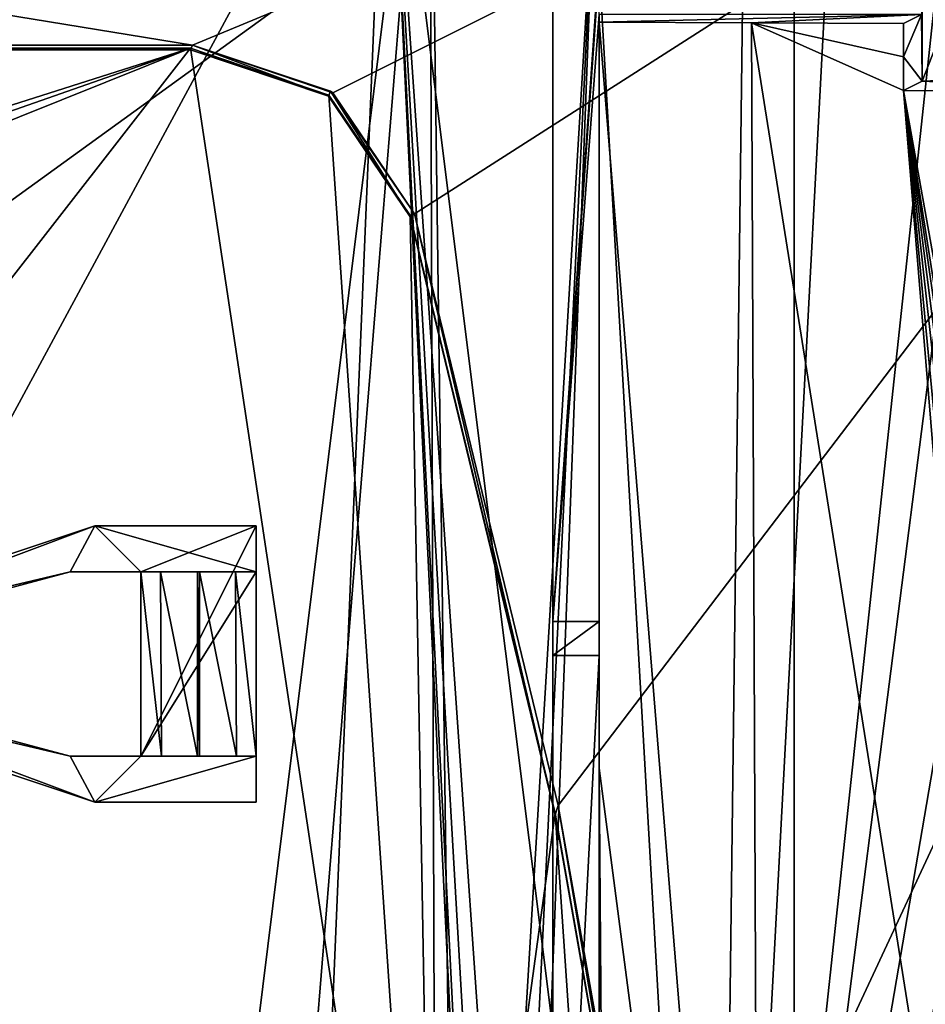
# Model space of a CAD drawing. Extents: x -250 to 250, y -430 to 356.
# Tile 514 of 656: x 192 to 211, y -397 to -376. Entities that reach past the tile are written whole.
import ezdxf

# ---------------------------------------------------------------- set-up
doc = ezdxf.new("R2010")
doc.units = 0
doc.header["$LTSCALE"] = 26.699852
for name, color, linetype in [('4398', 7, 'CONTINUOUS'), ('4406', 7, 'CONTINUOUS'), ('4413', 7, 'CONTINUOUS'), ('4488', 7, 'CONTINUOUS'), ('4584', 7, 'CONTINUOUS'), ('4590', 7, 'CONTINUOUS'), ('4620', 7, 'CONTINUOUS'), ('4668', 7, 'CONTINUOUS'), ('4700', 7, 'CONTINUOUS'), ('4703', 7, 'CONTINUOUS'), ('4763', 7, 'CONTINUOUS'), ('4844', 7, 'CONTINUOUS'), ('4905', 7, 'CONTINUOUS'), ('4935', 7, 'CONTINUOUS'), ('4958', 7, 'CONTINUOUS'), ('4983', 7, 'CONTINUOUS'), ('4985', 7, 'CONTINUOUS'), ('5006', 7, 'CONTINUOUS'), ('5012', 7, 'CONTINUOUS'), ('5047', 7, 'CONTINUOUS'), ('5052', 7, 'CONTINUOUS'), ('5059', 7, 'CONTINUOUS'), ('5094', 7, 'CONTINUOUS'), ('5235', 7, 'CONTINUOUS'), ('5236', 7, 'CONTINUOUS'), ('5237', 7, 'CONTINUOUS'), ('5238', 7, 'CONTINUOUS'), ('5239', 7, 'CONTINUOUS'), ('5240', 7, 'CONTINUOUS'), ('5241', 7, 'CONTINUOUS'), ('5242', 7, 'CONTINUOUS'), ('5243', 7, 'CONTINUOUS'), ('5244', 7, 'CONTINUOUS'), ('5245', 7, 'CONTINUOUS'), ('5246', 7, 'CONTINUOUS'), ('5247', 7, 'CONTINUOUS')]:
    doc.layers.add(name, color=color, linetype=linetype)

msp = doc.modelspace()

# ---------------------------------------------------------------- linework, layer by layer
at = {"layer": '4398', "color": 7, "linetype": 'CONTINUOUS'}
for points in [[(204.1, -374.2), (203.1, -374.2), (203.1, -388.574), (204.1, -374.2)], [(204.1, -374.4), (204.1, -374.2), (203.1, -388.574), (204.1, -374.4)], [(204.1, -375.4), (204.1, -374.4), (203.1, -388.574), (204.1, -375.4)], [(204.1, -388.574), (204.1, -375.4), (203.1, -388.574), (204.1, -388.574)]]:
    msp.add_3dface(points, dxfattribs=at)
at = {"layer": '4406', "color": 7, "linetype": 'CONTINUOUS'}
for points in [[(203.1, -389.316, -7.058), (203.1, -408.658, -5.025), (204.1, -389.316, -7.058), (203.1, -389.316, -7.058)], [(204.1, -389.316, -7.058), (203.1, -408.658, -5.025), (204.1, -407.958, -5.099), (204.1, -389.316, -7.058)]]:
    msp.add_3dface(points, dxfattribs=at)
at = {"layer": '4413', "color": 7, "linetype": 'CONTINUOUS'}
for points in [[(168.559, -368.512, -5.02), (193, -420.7, -9.32), (197.514, -416.2, -9.693), (168.559, -368.512, -5.02)], [(199.5, -368.7, -8.831), (168.559, -368.512, -5.02), (197.514, -416.2, -9.693), (199.5, -368.7, -8.831)], [(177.705, -420.514, -8.161), (193, -420.7, -9.32), (168.559, -368.512, -5.02), (177.705, -420.514, -8.161)], [(202, -420.7, -10.364), (199.5, -368.7, -8.831), (197.514, -416.2, -9.693), (202, -420.7, -10.364)], [(203.1, -420.654, -10.509), (199.5, -368.7, -8.831), (202.526, -421.188, -10.444), (203.1, -420.654, -10.509)], [(203.1, -397.423, -10.044), (203.1, -374.2, -9.591), (199.5, -368.7, -8.831), (203.1, -397.423, -10.044)], [(203.1, -420.654, -10.509), (203.1, -397.423, -10.044), (199.5, -368.7, -8.831), (203.1, -420.654, -10.509)], [(202.526, -421.188, -10.444), (199.5, -368.7, -8.831), (202.164, -421.65, -10.406), (202.526, -421.188, -10.444)], [(202.164, -421.65, -10.406), (199.5, -368.7, -8.831), (202, -420.7, -10.364), (202.164, -421.65, -10.406)]]:
    msp.add_3dface(points, dxfattribs=at)
at = {"layer": '4488', "color": 7, "linetype": 'CONTINUOUS'}
for points in [[(215.343, -376.681, 9.998), (211.108, -376.847, 0.485), (212.4, -376.856, 0), (215.343, -376.681, 9.998)], [(210.703, -377.05, -11.111), (215.92, -377.069, -12.235), (211.108, -376.847, 0.485), (210.703, -377.05, -11.111)], [(211.108, -376.847, 0.485), (215.92, -377.069, -12.235), (212.4, -376.856, 0), (211.108, -376.847, 0.485)]]:
    msp.add_3dface(points, dxfattribs=at)
at = {"layer": '4584', "color": 7, "linetype": 'CONTINUOUS'}
for points in [[(211.092, -375.4), (204.1, -375.571, -9.799), (207.405, -375.582, -10.429), (211.092, -375.4)], [(211.092, -375.4), (204.1, -375.4), (204.1, -375.571, -9.799), (211.092, -375.4)], [(210.704, -375.594, -11.095), (211.092, -375.4), (207.405, -375.582, -10.429), (210.704, -375.594, -11.095)]]:
    msp.add_3dface(points, dxfattribs=at)
at = {"layer": '4590', "color": 7, "linetype": 'CONTINUOUS'}
for points in [[(206.659, -419.108, -13.008), (209.427, -367.099, -12.771), (211.54, -373.595, -13.294), (206.659, -419.108, -13.008)], [(209.427, -367.099, -12.771), (206.659, -419.108, -13.008), (207.314, -367.144, -12.329), (209.427, -367.099, -12.771)], [(200.421, -367.317, -10.997), (171.94, -420.133, -9.913), (169.302, -368.374, -7.074), (200.421, -367.317, -10.997)], [(193.739, -421.236, -11.423), (171.94, -420.133, -9.913), (200.421, -367.317, -10.997), (193.739, -421.236, -11.423)], [(196.381, -417.09, -11.597), (193.739, -421.236, -11.423), (200.421, -367.317, -10.997), (196.381, -417.09, -11.597)], [(200.595, -418.669, -12.154), (196.381, -417.09, -11.597), (200.421, -367.317, -10.997), (200.595, -418.669, -12.154)], [(201.133, -420.065, -12.254), (200.595, -418.669, -12.154), (200.421, -367.317, -10.997), (201.133, -420.065, -12.254)], [(203.995, -372.44, -11.759), (201.133, -420.065, -12.254), (200.421, -367.317, -10.997), (203.995, -372.44, -11.759)], [(207.314, -367.144, -12.329), (206.659, -419.108, -13.008), (203.995, -372.44, -11.759), (207.314, -367.144, -12.329)], [(201.604, -421.595, -12.349), (201.133, -420.065, -12.254), (203.995, -372.44, -11.759), (201.604, -421.595, -12.349)], [(202.126, -421.617, -12.418), (201.604, -421.595, -12.349), (203.995, -372.44, -11.759), (202.126, -421.617, -12.418)], [(206.659, -419.108, -13.008), (202.126, -421.617, -12.418), (203.995, -372.44, -11.759), (206.659, -419.108, -13.008)], [(212.258, -375.354, -13.465), (206.659, -419.108, -13.008), (211.54, -373.595, -13.294), (212.258, -375.354, -13.465)], [(214.019, -376.096, -13.855), (206.659, -419.108, -13.008), (212.258, -375.354, -13.465), (214.019, -376.096, -13.855)], [(215.796, -376.097, -14.252), (206.659, -419.108, -13.008), (214.019, -376.096, -13.855), (215.796, -376.097, -14.252)], [(216.852, -417.694, -14.705), (206.659, -419.108, -13.008), (215.796, -376.097, -14.252), (216.852, -417.694, -14.705)]]:
    msp.add_3dface(points, dxfattribs=at)
at = {"layer": '4620', "color": 7, "linetype": 'CONTINUOUS'}
for points in [[(204.1, -388.574), (203.1, -388.574), (203.1, -389.316, -7.058), (204.1, -388.574)], [(204.1, -388.574), (203.1, -389.316, -7.058), (204.1, -389.316, -7.058), (204.1, -388.574)]]:
    msp.add_3dface(points, dxfattribs=at)
at = {"layer": '4668', "color": 7, "linetype": 'CONTINUOUS'}
for points in [[(211.108, -360.133, 0.485), (211.092, -375.4), (211.108, -376.847, 0.485), (211.108, -360.133, 0.485)], [(211.092, -375.4), (210.704, -375.594, -11.095), (210.704, -376.322, -11.103), (211.092, -375.4)], [(211.092, -375.4), (210.704, -376.322, -11.103), (211.108, -376.847, 0.485), (211.092, -375.4)], [(210.704, -376.322, -11.103), (210.703, -377.05, -11.111), (211.108, -376.847, 0.485), (210.704, -376.322, -11.103)]]:
    msp.add_3dface(points, dxfattribs=at)
at = {"layer": '4700', "color": 7, "linetype": 'CONTINUOUS'}
for points in [[(203.1, -374.2), (203.1, -374.2, -9.591), (203.1, -389.316, -7.058), (203.1, -374.2)], [(203.1, -374.2, -9.591), (203.1, -397.423, -10.044), (203.1, -389.316, -7.058), (203.1, -374.2, -9.591)], [(203.1, -388.574), (203.1, -374.2), (203.1, -389.316, -7.058), (203.1, -388.574)], [(203.1, -389.316, -7.058), (203.1, -397.423, -10.044), (203.1, -408.658, -7.422), (203.1, -389.316, -7.058)], [(203.1, -408.658, -5.025), (203.1, -389.316, -7.058), (203.1, -408.658, -7.422), (203.1, -408.658, -5.025)]]:
    msp.add_3dface(points, dxfattribs=at)
at = {"layer": '4703', "color": 7, "linetype": 'CONTINUOUS'}
for points in [[(211.108, -360.133, 0.485), (211.108, -376.847, 0.485), (211.688, -375.37, 4), (211.108, -360.133, 0.485)], [(211.108, -376.847, 0.485), (215.343, -376.681, 9.998), (211.688, -375.37, 4), (211.108, -376.847, 0.485)]]:
    msp.add_3dface(points, dxfattribs=at)
at = {"layer": '4763', "color": 7, "linetype": 'CONTINUOUS'}
for points in [[(204.1, -375.4), (204.1, -388.574), (204.1, -375.571, -9.799), (204.1, -375.4)], [(204.1, -375.571, -9.799), (204.1, -389.316, -7.058), (204.1, -391.76, -10.097), (204.1, -375.571, -9.799)], [(204.1, -388.574), (204.1, -389.316, -7.058), (204.1, -375.571, -9.799), (204.1, -388.574)], [(204.1, -389.316, -7.058), (204.1, -407.958, -5.099), (204.1, -391.76, -10.097), (204.1, -389.316, -7.058)], [(204.1, -391.76, -10.097), (204.1, -407.958, -5.099), (204.1, -407.958, -10.402), (204.1, -391.76, -10.097)]]:
    msp.add_3dface(points, dxfattribs=at)
at = {"layer": '4844', "color": 7, "linetype": 'CONTINUOUS'}
for points in [[(207.405, -375.582, -10.429), (204.1, -375.571, -9.799), (207.588, -418.466, -11.115), (207.405, -375.582, -10.429)], [(204.1, -375.571, -9.799), (204.1, -391.76, -10.097), (207.588, -418.466, -11.115), (204.1, -375.571, -9.799)], [(210.704, -375.594, -11.095), (207.405, -375.582, -10.429), (210.704, -376.322, -11.103), (210.704, -375.594, -11.095)], [(210.704, -376.322, -11.103), (207.405, -375.582, -10.429), (210.703, -377.05, -11.111), (210.704, -376.322, -11.103)], [(210.703, -377.05, -11.111), (207.405, -375.582, -10.429), (214, -417.078, -12.151), (210.703, -377.05, -11.111)], [(214, -417.078, -12.151), (207.405, -375.582, -10.429), (207.588, -418.466, -11.115), (214, -417.078, -12.151)], [(215.92, -377.069, -12.235), (210.703, -377.05, -11.111), (216.143, -407.442, -12.472), (215.92, -377.069, -12.235)], [(216.143, -407.442, -12.472), (210.703, -377.05, -11.111), (215.572, -408.014, -12.365), (216.143, -407.442, -12.472)], [(215.572, -408.014, -12.365), (210.703, -377.05, -11.111), (215, -407, -12.249), (215.572, -408.014, -12.365)], [(215, -407, -12.249), (210.703, -377.05, -11.111), (214.5, -407, -12.154), (215, -407, -12.249)], [(214.5, -407, -12.154), (210.703, -377.05, -11.111), (214, -407, -12.061), (214.5, -407, -12.154)], [(214, -407, -12.061), (210.703, -377.05, -11.111), (214, -412.042, -12.105), (214, -407, -12.061)], [(214, -412.042, -12.105), (210.703, -377.05, -11.111), (214, -417.078, -12.151), (214, -412.042, -12.105)], [(204.1, -391.76, -10.097), (204.226, -407.958, -10.421), (207.588, -418.466, -11.115), (204.1, -391.76, -10.097)], [(204.1, -391.76, -10.097), (204.1, -407.958, -10.402), (204.226, -407.958, -10.421), (204.1, -391.76, -10.097)]]:
    msp.add_3dface(points, dxfattribs=at)
at = {"layer": '4905', "color": 7, "linetype": 'CONTINUOUS'}
for points in [[(208.33, -367.134, -1.202), (208.33, -375.458, 13.716), (208.33, -421.902, 19.637), (208.33, -367.134, -1.202)], [(208.33, -423.469, 4.719), (208.33, -367.134, -1.202), (208.33, -421.902, 19.637), (208.33, -423.469, 4.719)], [(208.33, -375.458, 13.716), (208.33, -375.458, 14.755), (208.33, -421.902, 19.637), (208.33, -375.458, 13.716)]]:
    msp.add_3dface(points, dxfattribs=at)
at = {"layer": '4935', "color": 7, "linetype": 'CONTINUOUS'}
for points in [[(130.545, -367.134, -1.202), (208.33, -367.134, -1.202), (130.545, -423.469, 4.719), (130.545, -367.134, -1.202)], [(208.33, -367.134, -1.202), (208.33, -423.469, 4.719), (130.545, -423.469, 4.719), (208.33, -367.134, -1.202)]]:
    msp.add_3dface(points, dxfattribs=at)
at = {"layer": '4958', "color": 7, "linetype": 'CONTINUOUS'}
for points in [[(195.277, -376.066, 17.836), (119.183, -363.641, 16.53), (127.043, -376.066, 17.836), (195.277, -376.066, 17.836)], [(225.233, -363.641, 16.53), (119.183, -363.641, 16.53), (195.277, -376.066, 17.836), (225.233, -363.641, 16.53)], [(198.326, -377.103, 17.945), (225.233, -363.641, 16.53), (195.277, -376.066, 17.836), (198.326, -377.103, 17.945)], [(200.095, -379.729, 18.221), (225.233, -363.641, 16.53), (198.326, -377.103, 17.945), (200.095, -379.729, 18.221)], [(203.216, -392.566, 19.57), (225.233, -363.641, 16.53), (200.095, -379.729, 18.221), (203.216, -392.566, 19.57)], [(205.56, -405.862, 20.967), (225.233, -363.641, 16.53), (203.216, -392.566, 19.57), (205.56, -405.862, 20.967)], [(225.657, -423.53, 22.824), (225.233, -363.641, 16.53), (205.56, -405.862, 20.967), (225.657, -423.53, 22.824)]]:
    msp.add_3dface(points, dxfattribs=at)
at = {"layer": '4983', "color": 7, "linetype": 'CONTINUOUS'}
for points in [[(195.277, -376.066, 17.836), (127.043, -376.066, 17.836), (195.277, -376.066, 17.434), (195.277, -376.066, 17.836)], [(195.277, -376.066, 17.434), (127.043, -376.066, 17.836), (127.043, -376.066, 17.434), (195.277, -376.066, 17.434)]]:
    msp.add_3dface(points, dxfattribs=at)
at = {"layer": '4985', "color": 7, "linetype": 'CONTINUOUS'}
for points in [[(127, -376.135, 17.742), (178.469, -381.468, 18.303), (195.234, -376.135, 17.742), (127, -376.135, 17.742)], [(178.469, -381.468, 18.303), (179.176, -381.759, 18.334), (195.234, -376.135, 17.742), (178.469, -381.468, 18.303)], [(179.176, -381.759, 18.334), (179.469, -382.462, 18.407), (195.234, -376.135, 17.742), (179.176, -381.759, 18.334)], [(179.469, -382.462, 18.407), (179.469, -396.386, 19.871), (195.234, -376.135, 17.742), (179.469, -382.462, 18.407)], [(179.469, -396.386, 19.871), (200.567, -411.546, 21.464), (195.234, -376.135, 17.742), (179.469, -396.386, 19.871)], [(195.234, -376.135, 17.742), (200.567, -411.546, 21.464), (198.236, -377.149, 17.849), (195.234, -376.135, 17.742)], [(198.236, -377.149, 17.849), (200.567, -411.546, 21.464), (200.003, -379.761, 18.124), (198.236, -377.149, 17.849)], [(200.003, -379.761, 18.124), (200.567, -411.546, 21.464), (203.15, -392.738, 19.488), (200.003, -379.761, 18.124)], [(200.567, -411.546, 21.464), (204.304, -409.843, 21.285), (203.15, -392.738, 19.488), (200.567, -411.546, 21.464)], [(204.304, -409.843, 21.285), (205.467, -405.888, 20.87), (203.15, -392.738, 19.488), (204.304, -409.843, 21.285)], [(179.175, -397.089, 19.945), (200.567, -411.546, 21.464), (179.469, -396.386, 19.871), (179.175, -397.089, 19.945)]]:
    msp.add_3dface(points, dxfattribs=at)
at = {"layer": '5006', "color": 7, "linetype": 'CONTINUOUS'}
for points in [[(203.216, -392.566, 19.57), (200.095, -379.729, 18.221), (203.216, -392.566, 19.168), (203.216, -392.566, 19.57)], [(203.216, -392.566, 19.168), (200.095, -379.729, 18.221), (200.095, -379.729, 17.819), (203.216, -392.566, 19.168)], [(205.56, -405.862, 20.967), (203.216, -392.566, 19.57), (205.56, -405.862, 20.565), (205.56, -405.862, 20.967)], [(205.56, -405.862, 20.565), (203.216, -392.566, 19.57), (203.216, -392.566, 19.168), (205.56, -405.862, 20.565)]]:
    msp.add_3dface(points, dxfattribs=at)
at = {"layer": '5012', "color": 7, "linetype": 'CONTINUOUS'}
for points in [[(195.234, -376.166, 17.444), (195.234, -376.135, 17.742), (198.236, -377.149, 17.849), (195.234, -376.166, 17.444)], [(198.23, -377.176, 17.55), (195.234, -376.166, 17.444), (198.236, -377.149, 17.849), (198.23, -377.176, 17.55)], [(198.23, -377.176, 17.55), (198.236, -377.149, 17.849), (200.003, -379.761, 18.124), (198.23, -377.176, 17.55)], [(200.003, -379.792, 17.825), (198.23, -377.176, 17.55), (200.003, -379.761, 18.124), (200.003, -379.792, 17.825)]]:
    msp.add_3dface(points, dxfattribs=at)
at = {"layer": '5047', "color": 7, "linetype": 'CONTINUOUS'}
for points in [[(127.043, -376.066, 17.434), (127, -376.166, 17.444), (195.234, -376.166, 17.444), (127.043, -376.066, 17.434)], [(195.277, -376.066, 17.434), (127.043, -376.066, 17.434), (195.234, -376.166, 17.444), (195.277, -376.066, 17.434)], [(198.23, -377.176, 17.55), (195.277, -376.066, 17.434), (195.234, -376.166, 17.444), (198.23, -377.176, 17.55)], [(198.271, -377.062, 17.538), (195.277, -376.066, 17.434), (198.23, -377.176, 17.55), (198.271, -377.062, 17.538)], [(200.003, -379.792, 17.825), (198.271, -377.062, 17.538), (198.23, -377.176, 17.55), (200.003, -379.792, 17.825)], [(200.095, -379.729, 17.819), (198.271, -377.062, 17.538), (200.003, -379.792, 17.825), (200.095, -379.729, 17.819)], [(203.15, -392.77, 19.189), (200.095, -379.729, 17.819), (200.003, -379.792, 17.825), (203.15, -392.77, 19.189)], [(203.216, -392.566, 19.168), (200.095, -379.729, 17.819), (203.15, -392.77, 19.189), (203.216, -392.566, 19.168)], [(205.467, -405.919, 20.571), (203.216, -392.566, 19.168), (203.15, -392.77, 19.189), (205.467, -405.919, 20.571)], [(205.56, -405.862, 20.565), (203.216, -392.566, 19.168), (205.467, -405.919, 20.571), (205.56, -405.862, 20.565)]]:
    msp.add_3dface(points, dxfattribs=at)
at = {"layer": '5052', "color": 7, "linetype": 'CONTINUOUS'}
for points in [[(195.234, -376.166, 17.444), (127, -376.166, 17.444), (195.234, -376.135, 17.742), (195.234, -376.166, 17.444)], [(127, -376.166, 17.444), (127, -376.135, 17.742), (195.234, -376.135, 17.742), (127, -376.166, 17.444)]]:
    msp.add_3dface(points, dxfattribs=at)
at = {"layer": '5059', "color": 7, "linetype": 'CONTINUOUS'}
for points in [[(198.271, -377.062, 17.538), (195.277, -376.066, 17.836), (195.277, -376.066, 17.434), (198.271, -377.062, 17.538)], [(198.326, -377.103, 17.945), (195.277, -376.066, 17.836), (198.271, -377.062, 17.538), (198.326, -377.103, 17.945)], [(200.095, -379.729, 17.819), (198.326, -377.103, 17.945), (198.271, -377.062, 17.538), (200.095, -379.729, 17.819)], [(200.095, -379.729, 18.221), (198.326, -377.103, 17.945), (200.095, -379.729, 17.819), (200.095, -379.729, 18.221)]]:
    msp.add_3dface(points, dxfattribs=at)
at = {"layer": '5094', "color": 7, "linetype": 'CONTINUOUS'}
for points in [[(200.003, -379.792, 17.825), (200.003, -379.761, 18.124), (203.15, -392.738, 19.488), (200.003, -379.792, 17.825)], [(203.15, -392.77, 19.189), (200.003, -379.792, 17.825), (203.15, -392.738, 19.488), (203.15, -392.77, 19.189)], [(205.467, -405.888, 20.87), (203.15, -392.77, 19.189), (203.15, -392.738, 19.488), (205.467, -405.888, 20.87)], [(205.467, -405.919, 20.571), (203.15, -392.77, 19.189), (205.467, -405.888, 20.87), (205.467, -405.919, 20.571)]]:
    msp.add_3dface(points, dxfattribs=at)
at = {"layer": '5235', "color": 7, "linetype": 'CONTINUOUS'}
for points in [[(192.624, -391.5, 16.441), (196.66, -391.5, 19.056), (194.604, -391.5, 17.172), (192.624, -391.5, 16.441)], [(192.624, -391.5, 19.056), (196.66, -391.5, 19.056), (192.624, -391.5, 16.441), (192.624, -391.5, 19.056)], [(194.16, -391.5, 16.441), (192.624, -391.5, 16.441), (194.604, -391.5, 17.172), (194.16, -391.5, 16.441)], [(194.604, -391.5, 17.172), (196.66, -391.5, 19.056), (195.385, -391.5, 17.447), (194.604, -391.5, 17.172)], [(195.385, -391.5, 17.447), (196.66, -391.5, 19.056), (195.435, -391.5, 17.447), (195.385, -391.5, 17.447)], [(195.435, -391.5, 17.447), (196.66, -391.5, 19.056), (196.233, -391.5, 17.157), (195.435, -391.5, 17.447)], [(196.233, -391.5, 17.157), (196.66, -391.5, 19.056), (196.66, -391.5, 16.441), (196.233, -391.5, 17.157)]]:
    msp.add_3dface(points, dxfattribs=at)
at = {"layer": '5236', "color": 7, "linetype": 'CONTINUOUS'}
for points in [[(196.66, -386.5, 18.53), (196.66, -387.5, 18.635), (196.66, -387.5, 16.021), (196.66, -386.5, 18.53)], [(196.66, -386.5, 15.916), (196.66, -386.5, 18.53), (196.66, -387.5, 16.021), (196.66, -386.5, 15.916)]]:
    msp.add_3dface(points, dxfattribs=at)
at = {"layer": '5237', "color": 7, "linetype": 'CONTINUOUS'}
for points in [[(195.385, -391.5, 17.447), (195.435, -387.5, 17.026), (195.385, -387.5, 17.026), (195.385, -391.5, 17.447)], [(195.385, -391.5, 17.447), (195.435, -391.5, 17.447), (195.435, -387.5, 17.026), (195.385, -391.5, 17.447)]]:
    msp.add_3dface(points, dxfattribs=at)
at = {"layer": '5238', "color": 7, "linetype": 'CONTINUOUS'}
for points in [[(196.66, -391.5, 16.441), (196.66, -391.5, 19.056), (196.66, -392.5, 16.547), (196.66, -391.5, 16.441)], [(196.66, -391.5, 19.056), (196.66, -392.5, 19.161), (196.66, -392.5, 16.547), (196.66, -391.5, 19.056)]]:
    msp.add_3dface(points, dxfattribs=at)
at = {"layer": '5239', "color": 7, "linetype": 'CONTINUOUS'}
for points in [[(196.233, -391.5, 17.157), (196.216, -387.5, 16.751), (195.435, -387.5, 17.026), (196.233, -391.5, 17.157)], [(195.435, -391.5, 17.447), (196.233, -391.5, 17.157), (195.435, -387.5, 17.026), (195.435, -391.5, 17.447)], [(196.66, -391.5, 16.441), (196.66, -387.5, 16.021), (196.216, -387.5, 16.751), (196.66, -391.5, 16.441)], [(196.233, -391.5, 17.157), (196.66, -391.5, 16.441), (196.216, -387.5, 16.751), (196.233, -391.5, 17.157)]]:
    msp.add_3dface(points, dxfattribs=at)
at = {"layer": '5240', "color": 7, "linetype": 'CONTINUOUS'}
for points in [[(193.16, -386.5, 15.916), (193.16, -386.5, 18.53), (196.66, -386.5, 18.53), (193.16, -386.5, 15.916)], [(193.16, -386.5, 15.916), (196.66, -386.5, 18.53), (196.66, -386.5, 15.916), (193.16, -386.5, 15.916)]]:
    msp.add_3dface(points, dxfattribs=at)
at = {"layer": '5241', "color": 7, "linetype": 'CONTINUOUS'}
for points in [[(193.16, -386.5, 18.53), (184.16, -389.5, 18.846), (192.624, -387.5, 18.635), (193.16, -386.5, 18.53)], [(196.66, -387.5, 18.635), (193.16, -386.5, 18.53), (192.624, -387.5, 18.635), (196.66, -387.5, 18.635)], [(196.66, -386.5, 18.53), (193.16, -386.5, 18.53), (196.66, -387.5, 18.635), (196.66, -386.5, 18.53)], [(192.624, -387.5, 18.635), (184.16, -389.5, 18.846), (185.16, -389.5, 18.846), (192.624, -387.5, 18.635)], [(184.16, -389.5, 18.846), (193.16, -392.5, 19.161), (185.16, -389.5, 18.846), (184.16, -389.5, 18.846)], [(193.16, -392.5, 19.161), (192.624, -391.5, 19.056), (185.16, -389.5, 18.846), (193.16, -392.5, 19.161)], [(196.66, -391.5, 19.056), (192.624, -391.5, 19.056), (193.16, -392.5, 19.161), (196.66, -391.5, 19.056)], [(196.66, -392.5, 19.161), (196.66, -391.5, 19.056), (193.16, -392.5, 19.161), (196.66, -392.5, 19.161)]]:
    msp.add_3dface(points, dxfattribs=at)
at = {"layer": '5242', "color": 7, "linetype": 'CONTINUOUS'}
for points in [[(184.16, -389.5, 16.231), (193.16, -386.5, 15.916), (185.16, -389.5, 16.231), (184.16, -389.5, 16.231)], [(193.16, -386.5, 15.916), (192.624, -387.5, 16.021), (185.16, -389.5, 16.231), (193.16, -386.5, 15.916)], [(193.16, -386.5, 15.916), (194.16, -387.5, 16.021), (192.624, -387.5, 16.021), (193.16, -386.5, 15.916)], [(193.16, -386.5, 15.916), (196.66, -386.5, 15.916), (194.16, -387.5, 16.021), (193.16, -386.5, 15.916)], [(194.16, -391.5, 16.441), (196.66, -386.5, 15.916), (196.66, -387.5, 16.021), (194.16, -391.5, 16.441)], [(196.66, -386.5, 15.916), (194.16, -391.5, 16.441), (194.16, -387.5, 16.021), (196.66, -386.5, 15.916)], [(196.66, -391.5, 16.441), (194.16, -391.5, 16.441), (196.66, -387.5, 16.021), (196.66, -391.5, 16.441)], [(192.624, -391.5, 16.441), (184.16, -389.5, 16.231), (185.16, -389.5, 16.231), (192.624, -391.5, 16.441)], [(192.624, -391.5, 16.441), (193.16, -392.5, 16.547), (184.16, -389.5, 16.231), (192.624, -391.5, 16.441)], [(192.624, -391.5, 16.441), (194.16, -391.5, 16.441), (193.16, -392.5, 16.547), (192.624, -391.5, 16.441)], [(194.16, -391.5, 16.441), (196.66, -391.5, 16.441), (193.16, -392.5, 16.547), (194.16, -391.5, 16.441)], [(196.66, -391.5, 16.441), (196.66, -392.5, 16.547), (193.16, -392.5, 16.547), (196.66, -391.5, 16.441)]]:
    msp.add_3dface(points, dxfattribs=at)
at = {"layer": '5243', "color": 7, "linetype": 'CONTINUOUS'}
for points in [[(193.16, -386.5, 18.53), (193.16, -386.5, 15.916), (184.16, -389.5, 16.231), (193.16, -386.5, 18.53)], [(184.16, -389.5, 18.846), (193.16, -386.5, 18.53), (184.16, -389.5, 16.231), (184.16, -389.5, 18.846)], [(193.16, -392.5, 16.547), (184.16, -389.5, 18.846), (184.16, -389.5, 16.231), (193.16, -392.5, 16.547)], [(193.16, -392.5, 16.547), (193.16, -392.5, 19.161), (184.16, -389.5, 18.846), (193.16, -392.5, 16.547)]]:
    msp.add_3dface(points, dxfattribs=at)
at = {"layer": '5244', "color": 7, "linetype": 'CONTINUOUS'}
for points in [[(196.66, -392.5, 16.547), (196.66, -392.5, 19.161), (193.16, -392.5, 19.161), (196.66, -392.5, 16.547)], [(196.66, -392.5, 16.547), (193.16, -392.5, 19.161), (193.16, -392.5, 16.547), (196.66, -392.5, 16.547)]]:
    msp.add_3dface(points, dxfattribs=at)
at = {"layer": '5245', "color": 7, "linetype": 'CONTINUOUS'}
for points in [[(194.587, -387.5, 16.737), (192.624, -387.5, 18.635), (194.16, -387.5, 16.021), (194.587, -387.5, 16.737)], [(195.385, -387.5, 17.026), (192.624, -387.5, 18.635), (194.587, -387.5, 16.737), (195.385, -387.5, 17.026)], [(195.435, -387.5, 17.026), (192.624, -387.5, 18.635), (195.385, -387.5, 17.026), (195.435, -387.5, 17.026)], [(196.216, -387.5, 16.751), (192.624, -387.5, 18.635), (195.435, -387.5, 17.026), (196.216, -387.5, 16.751)], [(196.66, -387.5, 18.635), (192.624, -387.5, 18.635), (196.216, -387.5, 16.751), (196.66, -387.5, 18.635)], [(194.16, -387.5, 16.021), (192.624, -387.5, 18.635), (192.624, -387.5, 16.021), (194.16, -387.5, 16.021)], [(196.66, -387.5, 16.021), (196.66, -387.5, 18.635), (196.216, -387.5, 16.751), (196.66, -387.5, 16.021)]]:
    msp.add_3dface(points, dxfattribs=at)
at = {"layer": '5246', "color": 7, "linetype": 'CONTINUOUS'}
for points in [[(194.16, -391.5, 16.441), (194.604, -391.5, 17.172), (194.16, -387.5, 16.021), (194.16, -391.5, 16.441)], [(194.604, -391.5, 17.172), (194.587, -387.5, 16.737), (194.16, -387.5, 16.021), (194.604, -391.5, 17.172)], [(195.385, -391.5, 17.447), (195.385, -387.5, 17.026), (194.587, -387.5, 16.737), (195.385, -391.5, 17.447)], [(194.604, -391.5, 17.172), (195.385, -391.5, 17.447), (194.587, -387.5, 16.737), (194.604, -391.5, 17.172)]]:
    msp.add_3dface(points, dxfattribs=at)
at = {"layer": '5247', "color": 7, "linetype": 'CONTINUOUS'}
for points in [[(192.624, -387.5, 16.021), (192.624, -387.5, 18.635), (185.16, -389.5, 18.846), (192.624, -387.5, 16.021)], [(192.624, -387.5, 16.021), (185.16, -389.5, 18.846), (185.16, -389.5, 16.231), (192.624, -387.5, 16.021)], [(185.16, -389.5, 18.846), (192.624, -391.5, 19.056), (185.16, -389.5, 16.231), (185.16, -389.5, 18.846)], [(192.624, -391.5, 19.056), (192.624, -391.5, 16.441), (185.16, -389.5, 16.231), (192.624, -391.5, 19.056)]]:
    msp.add_3dface(points, dxfattribs=at)

doc.saveas('drawing.dxf')
